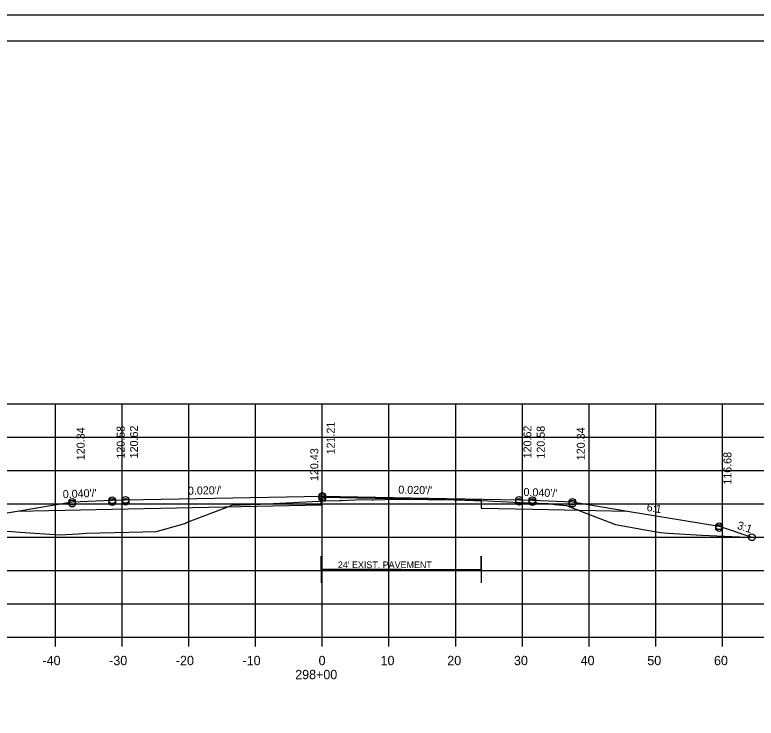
# Model space of a CAD drawing. Extents: x 1175611 to 1176402, y -433344 to -416213.
# Drawn here: x 1175734.9 to 1175846, y -417235.3 to -417129.8 of the extents above; entities that cross this region are included whole.
import ezdxf

# ---------------------------------------------------------------- set-up
doc = ezdxf.new("R2010")
doc.units = 0
for name, color, linetype in [('R_Alt Surface', 7, 'Continuous'), ('R_Axis', 7, 'Continuous'), ('R_Axis Annot', 7, 'Continuous'), ('R_Border', 7, 'Continuous'), ('R_Exist Surface', 7, 'Continuous'), ('R_Fin Surface', 7, 'Continuous'), ('R_Grid', 7, 'Continuous'), ('R_No Plot', 7, 'Continuous'), ('R_Xsect Elev', 7, 'Continuous'), ('R_Xsect Slope', 7, 'Continuous')]:
    doc.layers.add(name, color=color, linetype=linetype)

msp = doc.modelspace()

# ---------------------------------------------------------------- linework, layer by layer
at = {"layer": 'R_Alt Surface'}
for q in [(1175780.8, -417213.06), (1175804.8, -417213.06)]:
    msp.add_line((1175792.8, -417213.06), q, dxfattribs=at)
for points in [[(1175735.2, -417204.28), (1175749.47, -417203.99), (1175780.8, -417203.37), (1175780.8, -417202.2), (1175780.97, -417202.2), (1175804.77, -417202.67), (1175804.77, -417203.84), (1175812.47, -417203.99), (1175826.75, -417204.28)], [(1175780.8, -417213.06), (1175780.8, -417211.06), (1175780.8, -417215.06)], [(1175804.8, -417213.06), (1175804.8, -417211.06), (1175804.8, -417215.06)]]:
    msp.add_lwpolyline(points, dxfattribs=at)
at = {"layer": 'R_Axis'}
for p, q in [((1175640.97, -417223.2), (1175920.97, -417223.2)), ((1175740.97, -417224.6), (1175740.97, -417223.2)), ((1175750.97, -417224.6), (1175750.97, -417223.2)), ((1175760.97, -417224.6), (1175760.97, -417223.2)), ((1175770.97, -417224.6), (1175770.97, -417223.2)), ((1175780.97, -417224.6), (1175780.97, -417223.2)), ((1175790.97, -417224.6), (1175790.97, -417223.2)), ((1175800.97, -417224.6), (1175800.97, -417223.2)), ((1175810.97, -417224.6), (1175810.97, -417223.2)), ((1175820.97, -417224.6), (1175820.97, -417223.2)), ((1175830.97, -417224.6), (1175830.97, -417223.2)), ((1175840.97, -417224.6), (1175840.97, -417223.2))]:
    msp.add_line(p, q, dxfattribs=at)
at = {"layer": 'R_Border'}
for p, q in [((1175622.97, -417133.74), (1175939.15, -417133.74)), ((1175775.49, -417134), (1175775.49, -417134)), ((1175775.49, -417134), (1175775.49, -417134))]:
    msp.add_line(p, q, dxfattribs=at)
at = {"layer": 'R_Exist Surface'}
msp.add_lwpolyline([(1175732.22, -417207.22), (1175737.13, -417207.56), (1175741.63, -417207.85), (1175744.38, -417207.68), (1175745.57, -417207.58), (1175754.04, -417207.4), (1175756.07, -417207.35), (1175756.78, -417207.14), (1175760.33, -417206.13), (1175760.62, -417206.02), (1175767.45, -417203.41), (1175768.64, -417203.36), (1175771.64, -417203.23), (1175780.44, -417202.79), (1175780.8, -417202.77), (1175780.83, -417202.77), (1175781.37, -417202.75), (1175781.52, -417202.75), (1175783.54, -417202.7), (1175783.86, -417202.69), (1175786.97, -417202.56), (1175788.43, -417202.6), (1175788.65, -417202.6), (1175791.94, -417202.51), (1175792.15, -417202.5), (1175792.25, -417202.5), (1175792.95, -417202.5), (1175794.81, -417202.5), (1175795, -417202.5), (1175796.83, -417202.56), (1175796.99, -417202.56), (1175798.99, -417202.56), (1175799.24, -417202.56), (1175803.79, -417202.69), (1175804.22, -417202.7), (1175804.75, -417202.72), (1175804.77, -417202.72), (1175810.66, -417202.98), (1175814.91, -417203.17), (1175815.86, -417203.29), (1175817.58, -417203.45), (1175820.22, -417204.48), (1175824.95, -417206.31), (1175829.39, -417207.1), (1175831.7, -417207.52), (1175832.85, -417207.61), (1175837.88, -417207.9), (1175843.56, -417208.16), (1175846.31, -417208.23)], dxfattribs=at)
at = {"layer": 'R_Fin Surface'}
msp.add_lwpolyline([(1175715.36, -417207.2), (1175717.47, -417207.9), (1175721.47, -417206.57), (1175735.2, -417204.28), (1175743.47, -417202.9), (1175749.47, -417202.66), (1175751.47, -417202.62), (1175780.97, -417202.03), (1175810.47, -417202.62), (1175812.47, -417202.66), (1175818.47, -417202.9), (1175826.75, -417204.28), (1175840.47, -417206.57), (1175845.4, -417208.21)], dxfattribs=at)
at = {"layer": 'R_Grid'}
for p, q in [((1175640.97, -417188.2), (1175920.97, -417188.2)), ((1175740.97, -417223.2), (1175740.97, -417188.2)), ((1175750.97, -417223.2), (1175750.97, -417188.2)), ((1175760.97, -417223.2), (1175760.97, -417188.2)), ((1175770.97, -417223.2), (1175770.97, -417188.2)), ((1175780.97, -417223.2), (1175780.97, -417188.2)), ((1175790.97, -417223.2), (1175790.97, -417188.2)), ((1175800.97, -417223.2), (1175800.97, -417188.2)), ((1175810.97, -417223.2), (1175810.97, -417188.2)), ((1175820.97, -417223.2), (1175820.97, -417188.2)), ((1175830.97, -417223.2), (1175830.97, -417188.2)), ((1175840.97, -417223.2), (1175840.97, -417188.2)), ((1175640.97, -417193.2), (1175920.97, -417193.2)), ((1175640.97, -417198.2), (1175920.97, -417198.2)), ((1175640.97, -417203.2), (1175920.97, -417203.2)), ((1175640.97, -417208.2), (1175920.97, -417208.2)), ((1175640.97, -417213.2), (1175920.97, -417213.2)), ((1175640.97, -417218.2), (1175920.97, -417218.2)), ((1175640.97, -417223.2), (1175920.97, -417223.2))]:
    msp.add_line(p, q, dxfattribs=at)
at = {"layer": 'R_No Plot'}
msp.add_line((1175610.57, -417129.85), (1175943.91, -417129.85), dxfattribs=at)
msp.add_lwpolyline([(1175610.57, -417129.85), (1175943.91, -417129.85), (1175943.91, -417343.18), (1175610.57, -417343.18)], close=True, dxfattribs=at)
for centre in [(1175780.97, -417202.03), (1175780.97, -417202.3), (1175743.47, -417202.9), (1175743.47, -417203.17), (1175749.47, -417202.66), (1175749.47, -417202.93), (1175751.47, -417202.62), (1175751.47, -417202.89), (1175810.47, -417202.62), (1175810.47, -417202.89), (1175812.47, -417202.66), (1175812.47, -417202.93), (1175818.47, -417202.9), (1175818.47, -417203.17), (1175840.47, -417206.57), (1175840.47, -417206.83), (1175845.4, -417208.21), (1175845.4, -417208.21)]:
    msp.add_circle(centre, 0.5, dxfattribs=at)

# ---------------------------------------------------------------- texts
at = {"layer": 'R_Alt Surface'}
msp.add_text("24' EXIST. PAVEMENT", height=1, dxfattribs=at).set_placement((1175783.31, -417212.84))
at = {"layer": 'R_Axis Annot'}
for s, p in [('-40', (1175739.01, -417227.4)), ('-30', (1175749.01, -417227.4)), ('-20', (1175759.01, -417227.4)), ('-10', (1175769.01, -417227.4)), ('0', (1175780.41, -417227.4)), ('10', (1175789.71, -417227.4)), ('20', (1175799.71, -417227.4)), ('30', (1175809.71, -417227.4)), ('40', (1175819.71, -417227.4)), ('50', (1175829.71, -417227.4)), ('60', (1175839.71, -417227.4)), ('298+00', (1175776.91, -417229.5))]:
    msp.add_text(s, height=1.4, dxfattribs=at).set_placement(p)
at = {"layer": 'R_Xsect Elev'}
for s, p in [('120.34', (1175745.33, -417196.65)), ('120.58', (1175751.33, -417196.41)), ('120.62', (1175753.33, -417196.37)), ('121.21', (1175782.83, -417195.78)), ('120.62', (1175812.33, -417196.37)), ('120.58', (1175814.33, -417196.41)), ('120.34', (1175820.33, -417196.65)), ('120.43', (1175780.37, -417199.77)), ('116.68', (1175842.33, -417200.32))]:
    msp.add_text(s, height=1.2, rotation=90, dxfattribs=at).set_placement(p)
at = {"layer": 'R_Xsect Slope'}
for s, rotation, p in [("0.020'/'", 1.1458, (1175760.83, -417201.83)), ("0.020'/'", 358.8542, (1175792.36, -417201.66)), ("0.040'/'", 2.2906, (1175742.07, -417202.35)), ("0.040'/'", 357.7094, (1175811.12, -417202)), ('6:1', 350.5377, (1175829.55, -417204.24)), ('3:1', 341.5651, (1175843.09, -417206.91))]:
    msp.add_text(s, height=1.2, rotation=rotation, dxfattribs=at).set_placement(p)

doc.saveas('drawing.dxf')
